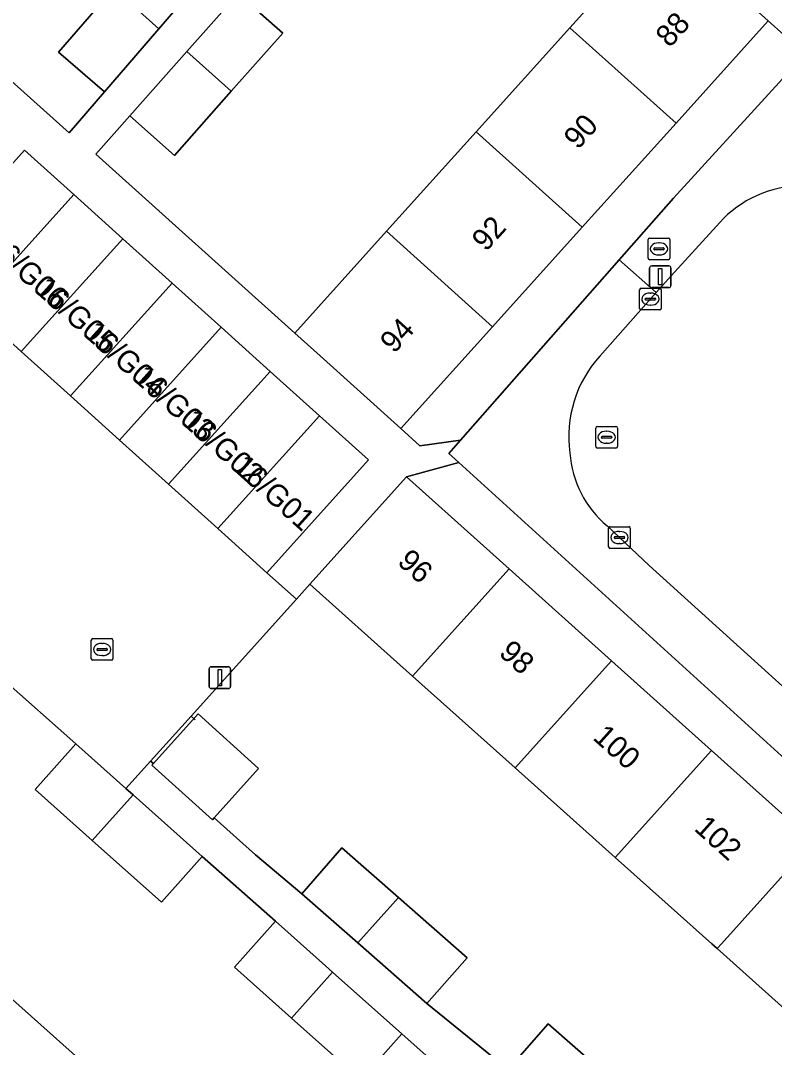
# Model space of a CAD drawing. Extents: x 159039 to 160102, y 381214 to 382524.
# Drawn here: x 159463.76 to 159498.5, y 381995.22 to 382042.56 of the extents above; entities that cross this region are included whole.
import ezdxf

# ---------------------------------------------------------------- set-up
doc = ezdxf.new("R2010")
doc.units = 0
for name, color, linetype in [('IMGEO_Brandkraan', 7, 'Continuous'), ('IMGEO_Erf', 7, 'Continuous'), ('IMGEO_Kolk', 7, 'Continuous'), ('IMGEO_Lichtmast', 7, 'Continuous'), ('IMGEO_Muur', 7, 'Continuous'), ('IMGEO_Pand', 7, 'Continuous'), ('IMGEO_Pand_nummerreeks', 7, 'Continuous'), ('IMGEO_Rijbaan_lokaal_open', 7, 'Continuous'), ('IMGEO_Rioolput', 7, 'Continuous'), ('IMGEO_Voetpad_open', 7, 'Continuous')]:
    doc.layers.add(name, color=color, linetype=linetype)

msp = doc.modelspace()

# ---------------------------------------------------------------- linework, layer by layer
at = {"layer": 'IMGEO_Brandkraan'}
for p, q in [((159492.676, 382031.605), (159492.676, 382032.457)), ((159492.751, 382032.531), (159493.603, 382032.531)), ((159493.677, 382032.457), (159493.677, 382031.605)), ((159492.935, 382032.025), (159492.935, 382032.037)), ((159493.373, 382031.988), (159492.975, 382031.988)), ((159492.978, 382032.074), (159493.376, 382032.074)), ((159493.164, 382032.311), (159493.189, 382032.311)), ((159493.419, 382032.037), (159493.419, 382032.025)), ((159493.603, 382031.531), (159492.751, 382031.531)), ((159493.187, 382031.751), (159493.162, 382031.751))]:
    msp.add_line(p, q, dxfattribs=at)
for points in [[(159492.676, 382031.605), (159492.676, 382032.457)], [(159492.751, 382032.531), (159493.603, 382032.531)], [(159493.677, 382032.457), (159493.677, 382031.605)], [(159493.603, 382031.531), (159492.751, 382031.531)]]:
    msp.add_lwpolyline(points, dxfattribs=at)
for centre, radius, start, end in [((159492.753, 382032.455), 0.0765, 91.552, 178.448), ((159492.753, 382032.455), 0.0765, 91.552, 178.448), ((159493.601, 382032.455), 0.0765, 1.552, 88.448), ((159493.601, 382032.455), 0.0765, 1.552, 88.448), ((159492.975, 382032.034), 0.0403, 85.8775, 175.7526), ((159492.972, 382032.024), 0.0366, 178.938, 274.7102), ((159493.376, 382032.031), 0.043, 264.8664, 352.4533), ((159493.38, 382032.036), 0.0386, 1.7309, 96.639), ((159492.753, 382031.607), 0.0765, 181.552, 268.448), ((159492.753, 382031.607), 0.0765, 181.552, 268.448), ((159493.601, 382031.607), 0.0765, 271.552, 358.448), ((159493.601, 382031.607), 0.0765, 271.552, 358.448)]:
    msp.add_arc(centre, radius, start, end, dxfattribs=at)
for centre, major_axis, ratio, start_param, end_param in [((159493.163, 382032.031), (-0.387, 0.002), 0.722429, 4.712389, 7.853982), ((159493.188, 382032.031), (-0.39, 0.002), 0.717154, 1.570796, 4.712389)]:
    msp.add_ellipse(centre, major_axis=major_axis, ratio=ratio, start_param=start_param, end_param=end_param, dxfattribs=at)
at = {"layer": 'IMGEO_Erf'}
for points in [[(159476.095, 382053.513), (159480.069, 382057.941), (159473.11, 382064.705), (159468.88, 382059.992), (159464.73, 382055.368), (159460.582, 382050.746), (159456.356, 382046.037), (159466.004, 382037.379), (159467.63, 382039.267), (159465.511, 382041.092), (159468.051, 382044.042), (159470.429, 382046.804), (159472.549, 382044.979), (159475.507, 382048.437), (159475.73, 382048.672), (159473.526, 382050.65)], [(159493.326, 382046.943), (159485.742, 382053.426), (159483.851, 382055.016), (159482.683, 382053.675), (159484.67, 382051.892), (159481.82, 382048.759), (159479.12, 382045.709), (159477.225, 382047.41), (159477.081, 382047.245), (159473.785, 382043.802), (159475.845, 382041.977), (159473.468, 382039.293), (159470.853, 382036.34), (159468.792, 382038.165), (159467.231, 382036.403), (159476.398, 382028.151), (159480.626, 382032.844), (159484.753, 382037.426), (159489.075, 382042.224)], [(159493.849, 382034.375), (159499.034, 382040.055), (159498.921, 382041.904), (159498.212, 382042.542), (159493.961, 382037.823), (159489.639, 382033.024), (159485.512, 382028.442), (159481.284, 382023.749), (159482.159, 382022.96), (159484.031, 382023.217), (159491.339, 382031.523)], [(159483.959, 382022.179), (159481.546, 382021.525), (159486.268, 382017.285), (159490.985, 382013.049), (159495.59, 382008.913), (159500, 382004.953), (159500.275, 382004.706), (159504.907, 382000.546), (159506.16, 382001.984), (159500, 382007.587)]]:
    msp.add_lwpolyline(points, close=True, dxfattribs=at)
for points in [[(159484.659, 381992.886), (159481.32, 381995.844), (159479.436, 381993.733), (159476.249, 381996.578), (159473.615, 381998.929), (159475.499, 382001.04), (159472.131, 382004.024), (159470.247, 382001.913), (159467.06, 382004.757), (159464.426, 382007.109), (159466.31, 382009.22), (159462.909, 382012.225), (159461.031, 382010.122), (159457.936, 382012.885), (159455.217, 382015.312), (159457.094, 382017.415), (159455.154, 382019.108), (159450.178, 382013.407), (159454.759, 382009.318), (159452.677, 382006.98), (159457.275, 382002.88), (159460.504, 382000), (159461.797, 381998.847), (159466.429, 381994.716)], [(159500, 381996.07), (159495.852, 381999.78), (159495.606, 382000), (159491.158, 382003.979), (159486.544, 382008.105), (159481.819, 382012.332), (159480.809, 382013.235), (159477.094, 382016.582), (159476.472, 382015.892), (159471.616, 382010.498), (159469.748, 382008.423), (159469.879, 382008.305), (159471.944, 382010.597), (159474.73, 382008.087), (159472.677, 382005.807), (159474.582, 382004.107), (159476.715, 382002.309), (159478.568, 382004.42), (159481.177, 382002.13), (159484.337, 381999.357), (159482.484, 381997.247), (159486.22, 381994.204), (159488.073, 381996.315), (159490.682, 381994.025)]]:
    msp.add_lwpolyline(points, dxfattribs=at)
at = {"layer": 'IMGEO_Kolk'}
for p, q in [((159492.28, 382029.29), (159492.28, 382030.142)), ((159492.355, 382030.216), (159493.207, 382030.216)), ((159493.281, 382030.142), (159493.281, 382029.29)), ((159492.539, 382029.71), (159492.539, 382029.722)), ((159492.977, 382029.673), (159492.579, 382029.673)), ((159492.582, 382029.759), (159492.98, 382029.759)), ((159492.768, 382029.996), (159492.793, 382029.996)), ((159493.023, 382029.722), (159493.023, 382029.71)), ((159493.207, 382029.216), (159492.355, 382029.216)), ((159492.791, 382029.436), (159492.766, 382029.436)), ((159490.854, 382018.3), (159490.854, 382019.152)), ((159490.929, 382019.226), (159491.781, 382019.226)), ((159491.855, 382019.152), (159491.855, 382018.3)), ((159491.113, 382018.72), (159491.113, 382018.732)), ((159491.551, 382018.683), (159491.153, 382018.683)), ((159491.156, 382018.769), (159491.554, 382018.769)), ((159491.342, 382019.006), (159491.367, 382019.006)), ((159491.597, 382018.732), (159491.597, 382018.72)), ((159491.781, 382018.226), (159490.929, 382018.226)), ((159491.365, 382018.446), (159491.34, 382018.446)), ((159467.017, 382013.14), (159467.017, 382013.992)), ((159467.092, 382014.066), (159467.944, 382014.066)), ((159468.018, 382013.992), (159468.018, 382013.14)), ((159467.276, 382013.56), (159467.276, 382013.572)), ((159467.714, 382013.523), (159467.316, 382013.523)), ((159467.319, 382013.609), (159467.717, 382013.609)), ((159467.505, 382013.846), (159467.53, 382013.846)), ((159467.76, 382013.572), (159467.76, 382013.56)), ((159467.944, 382013.066), (159467.092, 382013.066)), ((159467.528, 382013.286), (159467.503, 382013.286))]:
    msp.add_line(p, q, dxfattribs=at)
for points in [[(159492.28, 382029.29), (159492.28, 382030.142)], [(159492.355, 382030.216), (159493.207, 382030.216)], [(159493.281, 382030.142), (159493.281, 382029.29)], [(159493.207, 382029.216), (159492.355, 382029.216)], [(159490.854, 382018.3), (159490.854, 382019.152)], [(159490.929, 382019.226), (159491.781, 382019.226)], [(159491.855, 382019.152), (159491.855, 382018.3)], [(159491.781, 382018.226), (159490.929, 382018.226)], [(159467.017, 382013.14), (159467.017, 382013.992)], [(159467.092, 382014.066), (159467.944, 382014.066)], [(159468.018, 382013.992), (159468.018, 382013.14)], [(159467.944, 382013.066), (159467.092, 382013.066)]]:
    msp.add_lwpolyline(points, dxfattribs=at)
for centre, radius, start, end in [((159492.357, 382030.14), 0.0765, 91.552, 178.448), ((159492.357, 382030.14), 0.0765, 91.552, 178.448), ((159493.205, 382030.14), 0.0765, 1.552, 88.448), ((159493.205, 382030.14), 0.0765, 1.552, 88.448), ((159492.579, 382029.719), 0.0403, 85.8775, 175.7526), ((159492.576, 382029.709), 0.0366, 178.938, 274.7102), ((159492.98, 382029.716), 0.043, 264.8664, 352.4533), ((159492.984, 382029.721), 0.0386, 1.7309, 96.639), ((159492.357, 382029.292), 0.0765, 181.552, 268.448), ((159492.357, 382029.292), 0.0765, 181.552, 268.448), ((159493.205, 382029.292), 0.0765, 271.552, 358.448), ((159493.205, 382029.292), 0.0765, 271.552, 358.448), ((159490.931, 382019.15), 0.0765, 91.552, 178.448), ((159490.931, 382019.15), 0.0765, 91.552, 178.448), ((159491.779, 382019.15), 0.0765, 1.552, 88.448), ((159491.779, 382019.15), 0.0765, 1.552, 88.448), ((159491.153, 382018.729), 0.0403, 85.8775, 175.7526), ((159491.15, 382018.719), 0.0366, 178.938, 274.7102), ((159491.554, 382018.726), 0.043, 264.8664, 352.4533), ((159491.558, 382018.731), 0.0386, 1.7309, 96.639), ((159490.931, 382018.302), 0.0765, 181.552, 268.448), ((159490.931, 382018.302), 0.0765, 181.552, 268.448), ((159491.779, 382018.302), 0.0765, 271.552, 358.448), ((159491.779, 382018.302), 0.0765, 271.552, 358.448), ((159467.094, 382013.99), 0.0765, 91.552, 178.448), ((159467.094, 382013.99), 0.0765, 91.552, 178.448), ((159467.942, 382013.99), 0.0765, 1.552, 88.448), ((159467.942, 382013.99), 0.0765, 1.552, 88.448), ((159467.316, 382013.569), 0.0403, 85.8775, 175.7526), ((159467.313, 382013.559), 0.0366, 178.938, 274.7102), ((159467.717, 382013.566), 0.043, 264.8664, 352.4533), ((159467.721, 382013.571), 0.0386, 1.7309, 96.639), ((159467.094, 382013.142), 0.0765, 181.552, 268.448), ((159467.094, 382013.142), 0.0765, 181.552, 268.448), ((159467.942, 382013.142), 0.0765, 271.552, 358.448), ((159467.942, 382013.142), 0.0765, 271.552, 358.448)]:
    msp.add_arc(centre, radius, start, end, dxfattribs=at)
for centre, major_axis, ratio, start_param, end_param in [((159492.767, 382029.716), (-0.387, 0.002), 0.722429, 4.712389, 7.853982), ((159492.792, 382029.716), (-0.39, 0.002), 0.717154, 1.570796, 4.712389), ((159491.341, 382018.726), (-0.387, 0.002), 0.722429, 4.712389, 7.853982), ((159491.366, 382018.726), (-0.39, 0.002), 0.717154, 1.570796, 4.712389), ((159467.504, 382013.566), (-0.387, 0.002), 0.722429, 4.712389, 7.853982), ((159467.529, 382013.566), (-0.39, 0.002), 0.717154, 1.570796, 4.712389)]:
    msp.add_ellipse(centre, major_axis=major_axis, ratio=ratio, start_param=start_param, end_param=end_param, dxfattribs=at)
at = {"layer": 'IMGEO_Lichtmast'}
for p, q in [((159492.739, 382030.345), (159492.739, 382031.145)), ((159492.739, 382031.145), (159492.739, 382030.345)), ((159492.839, 382031.245), (159493.629, 382031.245)), ((159493.629, 382031.245), (159492.839, 382031.245)), ((159493.729, 382031.145), (159493.729, 382030.345)), ((159493.729, 382030.345), (159493.729, 382031.145)), ((159493.629, 382030.245), (159492.839, 382030.245)), ((159492.839, 382030.245), (159493.629, 382030.245)), ((159472.444, 382011.866), (159472.444, 382012.666)), ((159472.444, 382012.666), (159472.444, 382011.866)), ((159472.544, 382012.766), (159473.334, 382012.766)), ((159473.334, 382012.766), (159472.544, 382012.766)), ((159473.434, 382012.666), (159473.434, 382011.866)), ((159473.434, 382011.866), (159473.434, 382012.666)), ((159473.334, 382011.766), (159472.544, 382011.766)), ((159472.544, 382011.766), (159473.334, 382011.766))]:
    msp.add_line(p, q, dxfattribs=at)
for points in [[(159493.159, 382031.12), (159493.309, 382031.12), (159493.309, 382030.37), (159493.159, 382030.37), (159493.159, 382031.12)], [(159472.864, 382012.641), (159473.014, 382012.641), (159473.014, 382011.891), (159472.864, 382011.891), (159472.864, 382012.641)]]:
    msp.add_lwpolyline(points, dxfattribs=at)
for centre, start, end in [((159492.839, 382031.145), 90, 180), ((159492.839, 382031.145), 90, 180), ((159493.629, 382031.145), 0, 90), ((159493.629, 382031.145), 360, 90), ((159492.839, 382030.345), 180, 270), ((159492.839, 382030.345), 180, 270), ((159493.629, 382030.345), 270, 0), ((159493.629, 382030.345), 270, 0), ((159472.544, 382012.666), 90, 180), ((159472.544, 382012.666), 90, 180), ((159473.334, 382012.666), 0, 90), ((159473.334, 382012.666), 360, 90), ((159472.544, 382011.866), 180, 270), ((159472.544, 382011.866), 180, 270), ((159473.334, 382011.866), 270, 0), ((159473.334, 382011.866), 270, 0)]:
    msp.add_arc(centre, 0.1, start, end, dxfattribs=at)
at = {"layer": 'IMGEO_Muur'}
for points in [[(159476.472, 382015.892), (159477.094, 382016.582)], [(159471.616, 382010.498), (159476.472, 382015.892)], [(159471.808, 382010.326), (159471.616, 382010.498)]]:
    msp.add_lwpolyline(points, dxfattribs=at)
at = {"layer": 'IMGEO_Pand'}
for points in [[(159470.133, 382042.173), (159472.549, 382044.979), (159470.429, 382046.804), (159468.051, 382044.042)], [(159493.961, 382037.823), (159498.212, 382042.542), (159494.496, 382045.888), (159493.326, 382046.943), (159489.075, 382042.224)], [(159470.133, 382042.173), (159468.051, 382044.042), (159465.511, 382041.092), (159467.63, 382039.267)], [(159471.423, 382041.135), (159473.468, 382039.293), (159475.845, 382041.977), (159473.785, 382043.802)], [(159493.961, 382037.823), (159489.075, 382042.224), (159484.753, 382037.426), (159489.639, 382033.024)], [(159471.423, 382041.135), (159468.792, 382038.165), (159470.853, 382036.34), (159473.468, 382039.293)], [(159485.512, 382028.442), (159489.639, 382033.024), (159484.753, 382037.426), (159480.626, 382032.844)], [(159466.211, 382034.535), (159463.948, 382036.574), (159459.266, 382031.377), (159461.53, 382029.338)], [(159466.211, 382034.535), (159461.53, 382029.338), (159463.793, 382027.299), (159468.475, 382032.496)], [(159468.475, 382032.496), (159463.793, 382027.299), (159466.057, 382025.26), (159470.738, 382030.457)], [(159485.512, 382028.442), (159480.626, 382032.844), (159476.398, 382028.151), (159477.57, 382027.096), (159481.284, 382023.749)], [(159473.002, 382028.419), (159470.738, 382030.457), (159466.057, 382025.26), (159468.32, 382023.221)], [(159473.002, 382028.419), (159468.32, 382023.221), (159470.583, 382021.182), (159475.265, 382026.38)], [(159477.529, 382024.341), (159475.265, 382026.38), (159470.583, 382021.182), (159472.847, 382019.144)], [(159477.529, 382024.341), (159472.847, 382019.144), (159475.11, 382017.105), (159479.792, 382022.302)], [(159481.819, 382012.332), (159486.268, 382017.285), (159481.546, 382021.525), (159477.094, 382016.582), (159480.809, 382013.235)], [(159490.985, 382013.049), (159486.268, 382017.285), (159481.819, 382012.332), (159486.544, 382008.105)], [(159490.985, 382013.049), (159486.544, 382008.105), (159491.158, 382003.979), (159495.59, 382008.913)], [(159469.879, 382008.305), (159469.812, 382008.23), (159472.598, 382005.72), (159472.677, 382005.807), (159474.73, 382008.087), (159471.944, 382010.597)], [(159467.06, 382004.757), (159468.942, 382006.87), (159468.614, 382007.163), (159466.31, 382009.22), (159464.426, 382007.109)], [(159500.275, 382004.706), (159500, 382004.953), (159495.59, 382008.913), (159491.158, 382003.979), (159495.606, 382000), (159495.852, 381999.78), (159496.049, 382000), (159500, 382004.399)], [(159467.06, 382004.757), (159470.247, 382001.913), (159472.131, 382004.024), (159468.942, 382006.87)], [(159500.275, 382004.706), (159500, 382004.399), (159496.049, 382000), (159495.852, 381999.78), (159500, 381996.07), (159500.516, 381995.608), (159501.585, 381996.81), (159504.422, 382000), (159504.907, 382000.546)], [(159481.177, 382002.13), (159478.568, 382004.42), (159476.715, 382002.309), (159479.3, 382000.041)], [(159481.177, 382002.13), (159479.3, 382000.041), (159482.484, 381997.247), (159484.337, 381999.357)], [(159478.13, 381998.691), (159477.803, 381998.983), (159475.499, 382001.04), (159473.615, 381998.929), (159476.249, 381996.578)], [(159461.079, 381988.708), (159466.429, 381994.716), (159461.797, 381998.847), (159456.443, 381992.835)], [(159478.13, 381998.691), (159476.249, 381996.578), (159479.436, 381993.733), (159481.32, 381995.844)], [(159488.806, 381991.935), (159490.682, 381994.025), (159488.073, 381996.315), (159486.22, 381994.204)]]:
    msp.add_lwpolyline(points, close=True, dxfattribs=at)
at = {"layer": 'IMGEO_Rijbaan_lokaal_open'}
for points in [[(159496.145, 382033.424), (159493.893, 382030.965), (159493.051, 382030.019), (159490.444, 382027.091)], [(159462.909, 382012.225), (159466.31, 382009.22), (159468.614, 382007.163), (159469.748, 382008.423), (159471.616, 382010.498), (159476.472, 382015.892), (159475.11, 382017.105), (159472.847, 382019.144), (159470.583, 382021.182), (159468.32, 382023.221), (159466.057, 382025.26), (159463.793, 382027.299), (159461.53, 382029.338)], [(159490.788, 382019.26), (159492.73, 382017.441), (159500, 382010.851), (159509.17, 382002.691), (159512.001, 382000.201), (159516.095, 381996.601)]]:
    msp.add_lwpolyline(points, dxfattribs=at)
for centre, radius, start, end in [((159499.806, 382029.774), 5.17, 87.8487, 135.0863), ((159494.538, 382023.391), 5.518, 137.8964, 187.9577), ((159493.881, 382022.956), 4.82, 183.9135, 230.071)]:
    msp.add_arc(centre, radius, start, end, dxfattribs=at)
at = {"layer": 'IMGEO_Rioolput'}
for p, q in [((159490.263, 382022.922), (159490.263, 382023.774)), ((159490.338, 382023.848), (159491.19, 382023.848)), ((159490.565, 382023.391), (159490.963, 382023.391)), ((159490.751, 382023.628), (159490.776, 382023.628)), ((159491.264, 382023.774), (159491.264, 382022.922)), ((159490.522, 382023.342), (159490.522, 382023.354)), ((159490.96, 382023.305), (159490.562, 382023.305)), ((159490.774, 382023.068), (159490.749, 382023.068)), ((159491.006, 382023.354), (159491.006, 382023.342)), ((159491.19, 382022.848), (159490.338, 382022.848))]:
    msp.add_line(p, q, dxfattribs=at)
for points in [[(159490.263, 382022.922), (159490.263, 382023.774)], [(159490.338, 382023.848), (159491.19, 382023.848)], [(159491.264, 382023.774), (159491.264, 382022.922)], [(159491.19, 382022.848), (159490.338, 382022.848)]]:
    msp.add_lwpolyline(points, dxfattribs=at)
for centre, radius, start, end in [((159490.34, 382023.772), 0.0765, 91.552, 178.448), ((159490.34, 382023.772), 0.0765, 91.552, 178.448), ((159490.562, 382023.351), 0.0403, 85.8775, 175.7526), ((159490.967, 382023.353), 0.0386, 1.7309, 96.639), ((159491.188, 382023.772), 0.0765, 1.552, 88.448), ((159491.188, 382023.772), 0.0765, 1.552, 88.448), ((159490.34, 382022.924), 0.0765, 181.552, 268.448), ((159490.34, 382022.924), 0.0765, 181.552, 268.448), ((159490.559, 382023.341), 0.0366, 178.938, 274.7102), ((159490.963, 382023.348), 0.043, 264.8664, 352.4533), ((159491.188, 382022.924), 0.0765, 271.552, 358.448), ((159491.188, 382022.924), 0.0765, 271.552, 358.448)]:
    msp.add_arc(centre, radius, start, end, dxfattribs=at)
for centre, major_axis, ratio, start_param, end_param in [((159490.75, 382023.348), (-0.387, 0.002), 0.722429, 4.712389, 7.853982), ((159490.775, 382023.348), (-0.39, 0.002), 0.717154, 1.570796, 4.712389)]:
    msp.add_ellipse(centre, major_axis=major_axis, ratio=ratio, start_param=start_param, end_param=end_param, dxfattribs=at)
at = {"layer": 'IMGEO_Voetpad_open'}
for points in [[(159494.496, 382045.888), (159498.212, 382042.542), (159498.921, 382041.904), (159499.034, 382040.055), (159499.58, 382040.653), (159499.825, 382040.434), (159499.798, 382041.648), (159500.542, 382042.482), (159504.925, 382047.395)], [(159472.549, 382044.979), (159470.133, 382042.173), (159467.63, 382039.267), (159466.004, 382037.379), (159456.356, 382046.037)], [(159459.266, 382031.377), (159463.948, 382036.574), (159466.211, 382034.535), (159468.475, 382032.496), (159470.738, 382030.457), (159473.002, 382028.419), (159475.265, 382026.38), (159477.529, 382024.341), (159479.792, 382022.302), (159475.11, 382017.105), (159476.472, 382015.892), (159477.094, 382016.582), (159481.546, 382021.525), (159483.959, 382022.179), (159483.492, 382022.604), (159484.031, 382023.217), (159482.159, 382022.96), (159481.284, 382023.749), (159477.57, 382027.096), (159476.398, 382028.151), (159467.231, 382036.403), (159468.792, 382038.165), (159471.423, 382041.135), (159473.785, 382043.802)], [(159532.198, 382014.154), (159525.046, 382020.559), (159523.947, 382021.543), (159522.616, 382020.083), (159499.825, 382040.434), (159499.58, 382040.653), (159499.034, 382040.055), (159493.849, 382034.375), (159491.339, 382031.523), (159493.051, 382030.019), (159493.893, 382030.965), (159496.145, 382033.424)], [(159490.444, 382027.091), (159493.051, 382030.019), (159491.339, 382031.523), (159484.031, 382023.217), (159483.492, 382022.604), (159483.959, 382022.179), (159500, 382007.587), (159506.16, 382001.984), (159504.907, 382000.546), (159505.529, 382000), (159506.168, 381999.439), (159508.271, 381997.591), (159509.307, 381996.679), (159513.292, 381993.18), (159519.195, 381987.884), (159521.228, 381986.086)], [(159516.095, 381996.601), (159512.001, 382000.201), (159509.17, 382002.691), (159500, 382010.851), (159492.73, 382017.441), (159490.788, 382019.26)], [(159486.22, 381994.204), (159482.484, 381997.247), (159479.3, 382000.041), (159476.715, 382002.309), (159474.582, 382004.107), (159472.677, 382005.807), (159472.598, 382005.72), (159469.812, 382008.23), (159469.879, 382008.305), (159469.748, 382008.423), (159468.614, 382007.163), (159468.942, 382006.87), (159472.131, 382004.024), (159475.499, 382001.04), (159477.803, 381998.983), (159478.13, 381998.691), (159481.32, 381995.844), (159484.659, 381992.886)]]:
    msp.add_lwpolyline(points, dxfattribs=at)
for centre, radius, start, end in [((159499.806, 382029.774), 5.17, 87.8487, 135.0863), ((159494.538, 382023.391), 5.518, 137.8964, 187.9577), ((159493.881, 382022.956), 4.82, 183.9135, 230.071)]:
    msp.add_arc(centre, radius, start, end, dxfattribs=at)

# ---------------------------------------------------------------- texts
at = {"layer": 'IMGEO_Pand_nummerreeks'}
for s, rotation, p in [('88', 47.9887, (159493.672, 382041.268)), ('90', 47.9887, (159489.44, 382036.57)), ('92', 47.9887, (159485.204, 382031.867)), ('16/G06', 318.0566, (159462.105, 382032.124)), ('16/G05', 318.0566, (159464.365, 382030.093)), ('16/G04', 318.0566, (159466.625, 382028.061)), ('94', 47.9887, (159480.974, 382027.171)), ('16/G03', 318.0566, (159468.886, 382026.03)), ('16/G02', 318.0566, (159471.142, 382024.003)), ('16/G01', 318.0566, (159473.489, 382021.894)), ('96', 318.075, (159481.075, 382017.538)), ('98', 318.075, (159485.75, 382013.341)), ('100', 318.075, (159490.081, 382009.453)), ('102', 318.075, (159494.748, 382005.261))]:
    msp.add_text(s, height=1, rotation=rotation, dxfattribs=at).set_placement(p)

doc.saveas('drawing.dxf')
